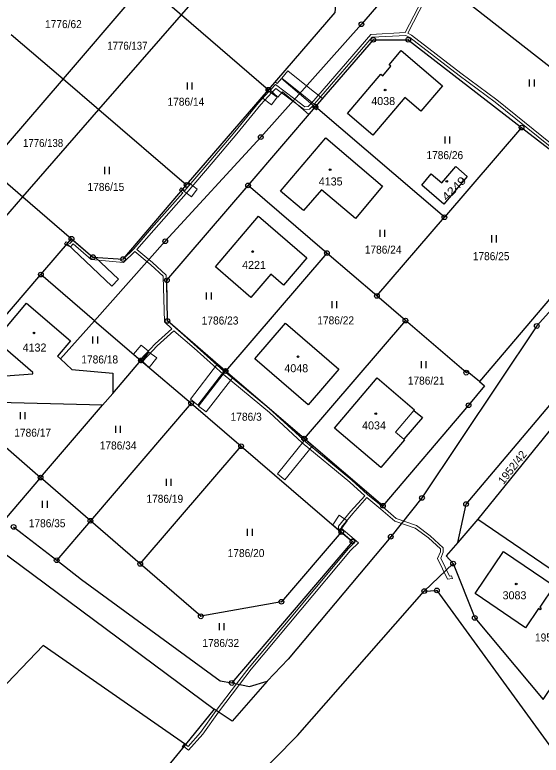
# Model space of a CAD drawing. Extents: x -679733 to -673243, y -1075091 to -1066557.
# Drawn here: x -676838.6 to -676726.8, y -1072751.9 to -1072594.8 of the extents above; entities that cross this region are included whole.
import ezdxf
from ezdxf.enums import TextEntityAlignment as Align

# ---------------------------------------------------------------- set-up
doc = ezdxf.new("R2010")
doc.units = 0
doc.header["$LTSCALE"] = 0.68
for name, color, linetype, lineweight in [('1', 7, 'Continuous', 25), ('13', 7, 'Continuous', 13), ('3', 7, 'Continuous', 25), ('4', 7, 'Continuous', 13), ('5', 7, 'Continuous', 25), ('8', 7, 'Continuous', 25)]:
    doc.layers.add(name, color=color, linetype=linetype, lineweight=lineweight)
doc.layers.add('2', color=7, linetype='Continuous')

msp = doc.modelspace()

# ---------------------------------------------------------------- linework, layer by layer
at = {"layer": '1'}
for p, q in [((-676810.93, -1072588.07), (-676828.32, -1072608.38)), ((-676820.73, -1072614.89), (-676803.14, -1072594.78)), ((-676803.14, -1072594.78), (-676784.68, -1072610.67)), ((-676839.32, -1072598.93), (-676828.32, -1072608.38)), ((-676828.32, -1072608.38), (-676820.73, -1072614.89)), ((-676730.94, -1072618.7), (-676747.31, -1072637.75)), ((-676772.28, -1072645.34), (-676789.01, -1072630.99)), ((-676864.78, -1072665.6), (-676836.87, -1072633.4)), ((-676836.87, -1072633.4), (-676826.52, -1072642.3)), ((-676772.28, -1072645.34), (-676793.8, -1072670.38)), ((-676828.83, -1072667.83), (-676826.46, -1072670.05)), ((-676777.11, -1072684.72), (-676793.8, -1072670.38)), ((-676854.27, -1072674.69), (-676833.09, -1072693.01)), ((-676817.76, -1072675.12), (-676819.92, -1072677.64)), ((-676801.13, -1072677.24), (-676822.49, -1072702.18)), ((-676811.92, -1072711.33), (-676790.5, -1072686.34)), ((-676740.22, -1072701.84), (-676744.49, -1072706.81)), ((-676838.82, -1072703.47), (-676829.67, -1072710.56)), ((-676845.4, -1072705.68), (-676796.19, -1072742.2))]:
    msp.add_line(p, q, dxfattribs=at)
for points in [[(-676720.12, -1072543.1), (-676724.33, -1072548.64), (-676735.77, -1072563.02), (-676764.95, -1072596.77), (-676786.33, -1072620.72), (-676806.61, -1072642.84), (-676821.6, -1072659.7), (-676811.77, -1072668.12), (-676801.13, -1072677.24), (-676790.5, -1072686.34), (-676769.24, -1072704.56)], [(-676793.47, -1072567.79), (-676810.93, -1072588.07), (-676803.14, -1072594.78), (-676785.53, -1072574.58)], [(-676784.68, -1072610.67), (-676770.55, -1072594.24), (-676769.96, -1072587.9), (-676785.53, -1072574.58)], [(-676676.04, -1072600.97), (-676677.35, -1072600.85), (-676698.62, -1072626.39), (-676746.87, -1072588.6)], [(-676676.04, -1072600.97), (-676689.01, -1072617.2), (-676699.82, -1072629.74), (-676727.69, -1072660.82), (-676752.08, -1072697.33), (-676758.72, -1072705.55), (-676780.51, -1072731.52), (-676784.98, -1072736.24)], [(-676774.7, -1072614.28), (-676762.4, -1072600.05), (-676755, -1072600.05), (-676730.94, -1072618.7)], [(-676828.32, -1072608.38), (-676844.33, -1072626.99), (-676836.87, -1072633.4), (-676820.73, -1072614.89)], [(-676820.73, -1072614.89), (-676802.09, -1072630.88), (-676784.68, -1072610.67)], [(-676793.8, -1072670.38), (-676806.16, -1072659.75), (-676806.25, -1072651.11), (-676789.01, -1072630.99), (-676774.7, -1072614.28)], [(-676761.66, -1072654.45), (-676747.31, -1072637.75), (-676774.7, -1072614.28)], [(-676730.94, -1072618.7), (-676718.3, -1072628.48), (-676714.8, -1072638.27), (-676712.57, -1072640.47), (-676739.84, -1072672.64)], [(-676826.52, -1072642.3), (-676821.97, -1072646.21), (-676815.58, -1072646.61), (-676802.09, -1072630.88)], [(-676744.49, -1072706.81), (-676742.71, -1072698.63), (-676719.91, -1072671.69), (-676687.51, -1072637.46)], [(-676854.27, -1072674.69), (-676833.03, -1072649.9), (-676826.52, -1072642.3)], [(-676755.59, -1072659.66), (-676761.66, -1072654.45), (-676772.28, -1072645.34)], [(-676829.49, -1072667.22), (-676828.83, -1072667.83), (-676821.6, -1072659.7), (-676833.03, -1072649.9)], [(-676844.94, -1072677.02), (-676845.41, -1072671.75), (-676834.71, -1072671.01), (-676834.74, -1072670.7), (-676842.76, -1072663.85), (-676836.05, -1072655.98), (-676826.71, -1072663.96), (-676829.49, -1072667.22)], [(-676739.84, -1072672.64), (-676742.46, -1072670.48), (-676742.68, -1072670.73), (-676755.59, -1072659.66), (-676777.11, -1072684.72)], [(-676826.46, -1072670.05), (-676817.72, -1072670.82), (-676817.76, -1072675.12), (-676811.77, -1072668.12)], [(-676739.84, -1072672.64), (-676738.82, -1072673.51), (-676742.18, -1072677.66), (-676760.37, -1072698.98), (-676777.11, -1072684.72)], [(-676833.09, -1072693.01), (-676819.92, -1072677.64), (-676844.94, -1072677.02)], [(-676722.71, -1072680.24), (-676740.22, -1072701.84), (-676713, -1072720.34), (-676698.26, -1072731.01), (-676684.06, -1072710.13)], [(-676822.49, -1072702.18), (-676833.09, -1072693.01), (-676840.42, -1072701.56)], [(-676769.24, -1072704.56), (-676781.95, -1072719.38), (-676799.06, -1072722.46), (-676811.92, -1072711.33), (-676822.49, -1072702.18), (-676829.67, -1072710.56)], [(-676769.24, -1072704.56), (-676766.86, -1072706.57), (-676792.47, -1072736.61)], [(-676744.49, -1072706.81), (-676746.93, -1072709.65), (-676745.46, -1072711.26)], [(-676829.67, -1072710.56), (-676824.38, -1072714.66), (-676794.95, -1072736.12), (-676792.47, -1072736.61)], [(-676838.43, -1072808.67), (-676822.57, -1072792.43), (-676778.53, -1072747.78), (-676751.59, -1072717.1), (-676745.46, -1072711.26)], [(-676745.46, -1072711.26), (-676740.88, -1072722.79), (-676726.35, -1072740.11), (-676713, -1072720.34)], [(-676751.59, -1072717.1), (-676748.92, -1072716.97), (-676724, -1072751.24), (-676723.28, -1072752.14), (-676713.57, -1072764.29)], [(-676802.28, -1072749.64), (-676832.53, -1072728.66), (-676864.7, -1072762.18)], [(-676784.98, -1072736.24), (-676792.43, -1072744.7), (-676796.19, -1072742.2), (-676802.28, -1072749.64)], [(-676792.47, -1072736.61), (-676788.74, -1072737.35), (-676784.98, -1072736.24)], [(-676802.28, -1072749.64), (-676830.2, -1072783.78), (-676834, -1072787.47)]]:
    msp.add_lwpolyline(points, dxfattribs=at)
for points in [[(-676760.4, -1072607.7), (-676758.68, -1072605.69), (-676759.08, -1072605.35), (-676756.52, -1072602.33), (-676747.7, -1072609.85), (-676752.32, -1072615.22), (-676755.75, -1072612.31), (-676762.55, -1072620.31), (-676767.93, -1072615.73), (-676760.81, -1072607.36)], [(-676766.22, -1072638.02), (-676773.44, -1072631.91), (-676777.21, -1072636.33), (-676782.16, -1072632.18), (-676772.51, -1072620.89), (-676760.45, -1072631.15)], [(-676747.85, -1072630.44), (-676744.91, -1072626.99), (-676742.48, -1072629.07), (-676747.47, -1072634.94), (-676752.13, -1072630.92), (-676750.13, -1072628.5)], [(-676795.97, -1072648.25), (-676786.77, -1072637.51), (-676776.53, -1072646.32), (-676781.52, -1072652.13), (-676784.19, -1072649.85), (-676788.44, -1072654.77)], [(-676776.25, -1072677.59), (-676787.61, -1072667.79), (-676781.04, -1072660.21), (-676769.71, -1072670.01)], [(-676753.78, -1072678.79), (-676751.99, -1072680.28), (-676755.96, -1072684.86), (-676755.78, -1072685.01), (-676760.79, -1072690.89), (-676770.67, -1072682.51), (-676761.63, -1072671.85), (-676753.66, -1072678.64)], [(-676727, -1072721.06), (-676727.34, -1072720.83), (-676730.11, -1072724.92), (-676740.82, -1072717.63), (-676734.77, -1072708.67), (-676724.03, -1072715.97), (-676727.08, -1072720.48), (-676726.76, -1072720.7)]]:
    msp.add_lwpolyline(points, close=True, dxfattribs=at)
at = {"layer": '13'}
for points in [[(-676722.62, -1072623.77), (-676736.21, -1072612.82), (-676743.84, -1072607.17), (-676754.34, -1072599.07), (-676755.08, -1072598.69), (-676751.44, -1072591.64), (-676751.02, -1072590.55), (-676750, -1072589.06), (-676750.8, -1072588.45), (-676751.25, -1072589.11), (-676755.13, -1072585.41), (-676758.03, -1072582.63), (-676749.93, -1072573.15), (-676743.39, -1072565.71), (-676737.87, -1072559.43), (-676727.18, -1072546.08), (-676725.05, -1072543.24)], [(-676751.98, -1072591.4), (-676755.67, -1072598.53), (-676762.92, -1072598.95), (-676775.52, -1072613.5), (-676776.25, -1072614.23), (-676776.95, -1072614.27), (-676779.12, -1072612.64), (-676783.19, -1072609.57), (-676784.21, -1072610.62), (-676784.45, -1072610.4), (-676784.68, -1072610.67), (-676784.62, -1072611.06), (-676786.77, -1072613.42), (-676791.83, -1072619.63), (-676796.92, -1072625.62), (-676802.47, -1072632.09), (-676802.86, -1072631.78), (-676803.25, -1072632.24), (-676802.86, -1072632.55), (-676809.51, -1072640.07), (-676813.3, -1072644.41), (-676815.58, -1072646.61), (-676821.97, -1072646.21), (-676826.2, -1072642.57), (-676826.87, -1072643.31), (-676827.25, -1072643.15), (-676827.68, -1072643.66), (-676826.71, -1072644.03), (-676826.15, -1072643.41), (-676822.34, -1072646.68), (-676815.45, -1072647.32), (-676813.08, -1072645.01), (-676810.47, -1072647.18)], [(-676810.47, -1072647.18), (-676809.7, -1072647.82), (-676807.03, -1072650.27), (-676806.79, -1072659.95), (-676805.22, -1072661.46), (-676808.76, -1072664.6), (-676811.93, -1072667.98), (-676811.77, -1072668.12), (-676811.47, -1072668.37), (-676808.34, -1072665.04), (-676804.78, -1072661.87), (-676800.5, -1072665.51), (-676794.31, -1072671.06), (-676784.44, -1072679.2), (-676777.5, -1072685.6), (-676767.4, -1072694.01), (-676764.25, -1072696.87), (-676767.24, -1072700.24), (-676769.8, -1072703.33), (-676769.78, -1072704.09), (-676769.24, -1072704.56), (-676769.2, -1072703.55), (-676766.78, -1072700.64), (-676763.8, -1072697.26), (-676760.79, -1072699.69), (-676757.84, -1072702.26), (-676753.52, -1072703.71), (-676750.7, -1072705.81), (-676748.16, -1072708.15), (-676748.18, -1072708.75), (-676748.77, -1072710.16), (-676746.63, -1072714.55), (-676745.61, -1072714.44), (-676745.83, -1072713.86), (-676746.27, -1072713.91), (-676748.11, -1072710.14), (-676747.58, -1072708.87), (-676747.56, -1072707.89), (-676750.32, -1072705.35), (-676753.24, -1072703.17), (-676757.54, -1072701.72), (-676760.41, -1072699.23), (-676763.63, -1072696.62), (-676767, -1072693.55), (-676776.88, -1072685.33), (-676776.67, -1072685.09), (-676777.11, -1072684.72), (-676777.33, -1072684.94), (-676784.61, -1072678.28), (-676793.69, -1072670.79), (-676793.54, -1072670.6), (-676793.8, -1072670.38), (-676794, -1072670.21), (-676794.15, -1072670.4), (-676802.69, -1072662.74), (-676806.16, -1072659.75), (-676806.43, -1072650.01), (-676809.3, -1072647.36), (-676810.07, -1072646.73), (-676812.66, -1072644.59), (-676809.05, -1072640.47), (-676802.2, -1072632.71), (-676796.46, -1072626), (-676791.37, -1072620.01), (-676786.31, -1072613.82), (-676783.98, -1072611.25), (-676783.13, -1072610.37), (-676779.52, -1072613.09), (-676777.13, -1072614.89), (-676775.99, -1072614.81), (-676775.3, -1072614.12), (-676774.9, -1072614.52), (-676774.7, -1072614.28), (-676774.51, -1072614.06), (-676774.89, -1072613.68), (-676762.64, -1072599.53), (-676755.54, -1072599.12), (-676754.66, -1072599.57), (-676744.2, -1072607.65), (-676736.57, -1072613.3), (-676723, -1072624.23)]]:
    msp.add_lwpolyline(points, dxfattribs=at)
for points in [[(-676774.54, -1072614.09), (-676773.2, -1072612.55), (-676776.6, -1072609.82), (-676780.6, -1072606.63), (-676781.88, -1072608.22), (-676777.97, -1072611.35)], [(-676783.24, -1072608.99), (-676784.57, -1072610.54), (-676782.72, -1072612.24), (-676781.7, -1072611.13), (-676779.47, -1072613.03), (-676776.1, -1072615.91), (-676774.77, -1072614.36), (-676778.11, -1072611.51), (-676781.92, -1072608.27), (-676782.85, -1072609.35)], [(-676784.84, -1072610.86), (-676784.68, -1072610.67), (-676784.45, -1072610.4), (-676784.71, -1072610.16), (-676784.95, -1072610.43), (-676785.11, -1072610.61)], [(-676784.79, -1072610.8), (-676786.13, -1072612.35), (-676784.06, -1072613.87), (-676782.85, -1072612.23)], [(-676774.51, -1072614.9), (-676774.28, -1072614.64), (-676774.7, -1072614.28), (-676774.9, -1072614.52)], [(-676774.7, -1072614.28), (-676774.28, -1072614.64), (-676774.12, -1072614.45), (-676774.51, -1072614.06)], [(-676803, -1072631.94), (-676801.06, -1072633.42), (-676799.83, -1072631.8), (-676801.67, -1072630.39), (-676802.09, -1072630.88)], [(-676803.25, -1072632.24), (-676802.86, -1072631.78), (-676803.2, -1072631.51), (-676803.59, -1072631.96)], [(-676827.68, -1072643.66), (-676827.25, -1072643.15), (-676827.65, -1072642.99), (-676827.99, -1072643.39)], [(-676821.47, -1072646.24), (-676821.97, -1072646.21), (-676826.52, -1072642.3), (-676827.44, -1072643.37), (-676824.91, -1072645.8), (-676817.95, -1072652.35), (-676816.55, -1072650.86)], [(-676813.34, -1072666.78), (-676811.77, -1072668.12), (-676810.14, -1072666.2), (-676811.69, -1072664.87)], [(-676811.54, -1072668.32), (-676809.99, -1072669.65), (-676808.43, -1072667.6), (-676810.06, -1072666.37)], [(-676812.02, -1072668.41), (-676811.77, -1072668.12), (-676811.93, -1072667.98), (-676812.19, -1072668.26)], [(-676811.74, -1072668.65), (-676811.47, -1072668.37), (-676811.77, -1072668.12), (-676812.02, -1072668.41)], [(-676793.98, -1072670.22), (-676795.53, -1072668.89), (-676801.28, -1072676.38), (-676799.66, -1072677.62)], [(-676793.73, -1072669.89), (-676794, -1072670.21), (-676793.8, -1072670.38), (-676793.53, -1072670.06)], [(-676793.54, -1072670.6), (-676793.28, -1072670.28), (-676793.53, -1072670.06), (-676793.8, -1072670.38)], [(-676792.23, -1072671.73), (-676793.8, -1072670.38), (-676799.55, -1072677.82), (-676797.94, -1072679.08)], [(-676775.32, -1072686.24), (-676776.87, -1072684.92), (-676782.77, -1072692.18), (-676781.19, -1072693.47)], [(-676776.67, -1072685.09), (-676776.43, -1072684.81), (-676776.87, -1072684.44), (-676777.11, -1072684.72)], [(-676771.05, -1072703.01), (-676769.5, -1072704.34), (-676767.98, -1072702.19), (-676769.65, -1072701.01)], [(-676769.24, -1072703.76), (-676769.74, -1072704.13), (-676766.48, -1072706.89), (-676767.71, -1072708.07), (-676788.81, -1072733.33), (-676791.5, -1072736.8), (-676795.77, -1072742.48), (-676799.09, -1072747.09), (-676801.72, -1072750.06), (-676802.28, -1072749.64), (-676802.66, -1072750.11), (-676801.65, -1072750.89), (-676798.63, -1072747.47), (-676795.28, -1072742.81), (-676790.84, -1072736.93), (-676788.33, -1072733.69), (-676767.27, -1072708.49), (-676765.59, -1072706.86)], [(-676769.78, -1072704.09), (-676769.77, -1072704.59), (-676769.48, -1072704.84), (-676769.24, -1072704.56)], [(-676802.66, -1072750.11), (-676802.28, -1072749.64), (-676802.49, -1072749.5), (-676803.03, -1072750.14), (-676802.82, -1072750.3)]]:
    msp.add_lwpolyline(points, close=True, dxfattribs=at)
at = {"layer": '3'}
for p, q in [((-676729.211, -1072610), (-676729.211, -1072608.5)), ((-676728.21, -1072610), (-676728.21, -1072608.5)), ((-676801.901, -1072610.65), (-676801.901, -1072609.15)), ((-676800.9, -1072610.65), (-676800.9, -1072609.15)), ((-676747.161, -1072622.06), (-676747.161, -1072620.56)), ((-676746.16, -1072622.06), (-676746.16, -1072620.56)), ((-676819.431, -1072628.56), (-676819.431, -1072627.06)), ((-676818.43, -1072628.56), (-676818.43, -1072627.06)), ((-676760.951, -1072641.88), (-676760.951, -1072640.38)), ((-676759.95, -1072641.88), (-676759.95, -1072640.38)), ((-676737.241, -1072643.07), (-676737.241, -1072641.57)), ((-676736.24, -1072643.07), (-676736.24, -1072641.57)), ((-676797.821, -1072655.2), (-676797.821, -1072653.7)), ((-676796.82, -1072655.2), (-676796.82, -1072653.7)), ((-676771.141, -1072657.03), (-676771.141, -1072655.53)), ((-676770.14, -1072657.03), (-676770.14, -1072655.53)), ((-676821.961, -1072664.53), (-676821.961, -1072663.03)), ((-676820.96, -1072664.53), (-676820.96, -1072663.03)), ((-676752.191, -1072669.78), (-676752.191, -1072668.28)), ((-676751.19, -1072669.78), (-676751.19, -1072668.28)), ((-676837.361, -1072680.62), (-676837.361, -1072679.12)), ((-676836.36, -1072680.62), (-676836.36, -1072679.12)), ((-676817.131, -1072683.49), (-676817.131, -1072681.99)), ((-676816.13, -1072683.49), (-676816.13, -1072681.99)), ((-676806.341, -1072694.75), (-676806.341, -1072693.25)), ((-676805.34, -1072694.75), (-676805.34, -1072693.25)), ((-676832.651, -1072699.45), (-676832.651, -1072697.95)), ((-676831.65, -1072699.45), (-676831.65, -1072697.95)), ((-676789.111, -1072705.38), (-676789.111, -1072703.88)), ((-676788.11, -1072705.38), (-676788.11, -1072703.88)), ((-676795.121, -1072725.41), (-676795.121, -1072723.91)), ((-676794.12, -1072725.41), (-676794.12, -1072723.91))]:
    msp.add_line(p, q, dxfattribs=at)
at = {"layer": '4'}
for p, q in [((-676753.78, -1072678.79), (-676757.68, -1072683.39)), ((-676757.68, -1072683.39), (-676755.96, -1072684.86))]:
    msp.add_line(p, q, dxfattribs=at)
at = {"layer": '5'}
for centre in [(-676759.9068, -1072610.7292), (-676771.5868, -1072627.6192), (-676746.8068, -1072630.1092), (-676788.0268, -1072645.0192), (-676834.4968, -1072662.2992), (-676778.3968, -1072667.3392), (-676761.8868, -1072679.4392), (-676732.0668, -1072715.5892)]:
    msp.add_circle(centre, 0.175, dxfattribs=at)
at = {"layer": '8'}
for centre, radius in [((-676764.95, -1072596.7699), 0.5), ((-676764.95, -1072596.7699), 0.0303), ((-676762.4, -1072600.0499), 0.5), ((-676762.4, -1072600.0499), 0.0303), ((-676755, -1072600.0499), 0.5), ((-676755, -1072600.0499), 0.0303), ((-676784.68, -1072610.6699), 0.5), ((-676784.68, -1072610.6699), 0.0303), ((-676774.7, -1072614.2799), 0.5), ((-676774.7, -1072614.2799), 0.0303), ((-676730.94, -1072618.6999), 0.5), ((-676730.94, -1072618.6999), 0.0303), ((-676786.33, -1072620.7199), 0.5), ((-676786.33, -1072620.7199), 0.0303), ((-676802.09, -1072630.8799), 0.5), ((-676802.09, -1072630.8799), 0.0303), ((-676789.01, -1072630.9899), 0.5), ((-676789.01, -1072630.9899), 0.0303), ((-676747.31, -1072637.7499), 0.5), ((-676747.31, -1072637.7499), 0.0303), ((-676826.52, -1072642.2999), 0.5), ((-676826.52, -1072642.2999), 0.0303), ((-676806.61, -1072642.8399), 0.5), ((-676806.61, -1072642.8399), 0.0303), ((-676772.28, -1072645.3399), 0.5), ((-676821.97, -1072646.2099), 0.5), ((-676821.97, -1072646.2099), 0.0303), ((-676815.58, -1072646.6099), 0.5), ((-676815.58, -1072646.6099), 0.0303), ((-676772.28, -1072645.3399), 0.0303), ((-676833.03, -1072649.8999), 0.5), ((-676833.03, -1072649.8999), 0.0303), ((-676806.25, -1072651.1099), 0.5), ((-676806.25, -1072651.1099), 0.0303), ((-676761.66, -1072654.4499), 0.5), ((-676761.66, -1072654.4499), 0.0303), ((-676755.59, -1072659.6599), 0.5), ((-676806.16, -1072659.7499), 0.5), ((-676806.16, -1072659.7499), 0.0303), ((-676755.59, -1072659.6599), 0.0303), ((-676727.69, -1072660.8199), 0.5), ((-676727.69, -1072660.8199), 0.0303), ((-676811.77, -1072668.1199), 0.5), ((-676811.77, -1072668.1199), 0.0303), ((-676793.8, -1072670.3799), 0.5), ((-676793.8, -1072670.3799), 0.0303), ((-676742.68, -1072670.7299), 0.5), ((-676742.68, -1072670.7299), 0.0303), ((-676801.13, -1072677.2399), 0.5), ((-676801.13, -1072677.2399), 0.0303), ((-676742.18, -1072677.6599), 0.5), ((-676742.18, -1072677.6599), 0.0303), ((-676777.11, -1072684.7199), 0.5), ((-676790.5, -1072686.3399), 0.5), ((-676777.11, -1072684.7199), 0.0303), ((-676790.5, -1072686.3399), 0.0303), ((-676833.09, -1072693.0099), 0.5), ((-676833.09, -1072693.0099), 0.0303), ((-676752.08, -1072697.3299), 0.5), ((-676760.37, -1072698.9799), 0.5), ((-676752.08, -1072697.3299), 0.0303), ((-676742.71, -1072698.6299), 0.5), ((-676760.37, -1072698.9799), 0.0303), ((-676742.71, -1072698.6299), 0.0303), ((-676838.82, -1072703.4699), 0.5), ((-676822.49, -1072702.1799), 0.5), ((-676822.49, -1072702.1799), 0.0303), ((-676769.24, -1072704.5599), 0.5), ((-676769.24, -1072704.5599), 0.0303), ((-676766.86, -1072706.5699), 0.5), ((-676758.72, -1072705.5499), 0.5), ((-676758.72, -1072705.5499), 0.0303), ((-676766.86, -1072706.5699), 0.0303), ((-676829.67, -1072710.5599), 0.5), ((-676829.67, -1072710.5599), 0.0303), ((-676811.92, -1072711.3299), 0.5), ((-676745.46, -1072711.2599), 0.5), ((-676811.92, -1072711.3299), 0.0303), ((-676745.46, -1072711.2599), 0.0303), ((-676751.59, -1072717.0999), 0.5), ((-676751.59, -1072717.0999), 0.0303), ((-676748.92, -1072716.9699), 0.5), ((-676748.92, -1072716.9699), 0.0303), ((-676781.95, -1072719.3799), 0.5), ((-676781.95, -1072719.3799), 0.0303), ((-676799.06, -1072722.4599), 0.5), ((-676799.06, -1072722.4599), 0.0303), ((-676740.88, -1072722.7899), 0.5), ((-676740.88, -1072722.7899), 0.0303), ((-676792.47, -1072736.6099), 0.5), ((-676792.47, -1072736.6099), 0.0303)]:
    msp.add_circle(centre, radius, dxfattribs=at)

# ---------------------------------------------------------------- texts
at = {"layer": '2', "width": 0.95}
for s, p in [('1776/62', (-676828.24, -1072597.59)), ('1786/34', (-676816.62, -1072687.04)), ('1786/35', (-676831.7, -1072703.55)), ('1786/32', (-676794.82, -1072728.97))]:
    msp.add_text(s, height=1.7, dxfattribs=at).set_placement(p, align=Align.CENTER)
at = {"layer": '2'}
for s, width, p in [('1776/137', 0.9, (-676818.92, -1072602.17)), ('1786/14', 0.95, (-676806.13, -1072614.06)), ('1776/138', 0.9, (-676836.82, -1072622.82)), ('1786/26', 0.95, (-676751.14, -1072625.4)), ('1786/15', 0.95, (-676823.12, -1072632.15)), ('1786/24', 0.95, (-676764.24, -1072645.46)), ('1786/25', 0.95, (-676741.3, -1072646.85)), ('1786/23', 0.95, (-676798.87, -1072660.509)), ('1786/22', 0.95, (-676774.31, -1072660.479)), ('1786/18', 0.95, (-676824.43, -1072668.779)), ('1786/21', 0.95, (-676755.1, -1072673.269)), ('1786/3', 0.95, (-676792.72, -1072680.94)), ('1786/17', 0.95, (-676838.67, -1072684.32)), ('1786/19', 0.95, (-676810.61, -1072698.35)), ('1786/20', 0.95, (-676793.35, -1072709.88)), ('1952/22', 0.95, (-676728.08, -1072727.8))]:
    msp.add_text(s, height=1.7, dxfattribs=dict(at, width=width)).set_placement(p)
for s, p in [('4038', (-676760.32, -1072613.92)), ('4135', (-676771.47, -1072630.989)), ('4221', (-676787.75, -1072648.71)), ('4132', (-676834.37, -1072666.249)), ('4048', (-676778.78, -1072670.64)), ('4034', (-676762.27, -1072682.779))]:
    msp.add_text(s, height=1.7, dxfattribs=at).set_placement(p, align=Align.CENTER)
at = {"layer": '2', "width": 1.2}
msp.add_text('4249', height=1.7, rotation=45, dxfattribs=at).set_placement((-676744.6875, -1072632.2495), align=Align.CENTER)
at = {"layer": '2'}
msp.add_text('1952/42', height=1.7, rotation=52, dxfattribs=at).set_placement((-676734.76, -1072694.603))
msp.add_text('3083', height=1.7, dxfattribs=at).set_placement((-676734.96, -1072718.84))

doc.saveas('drawing.dxf')
